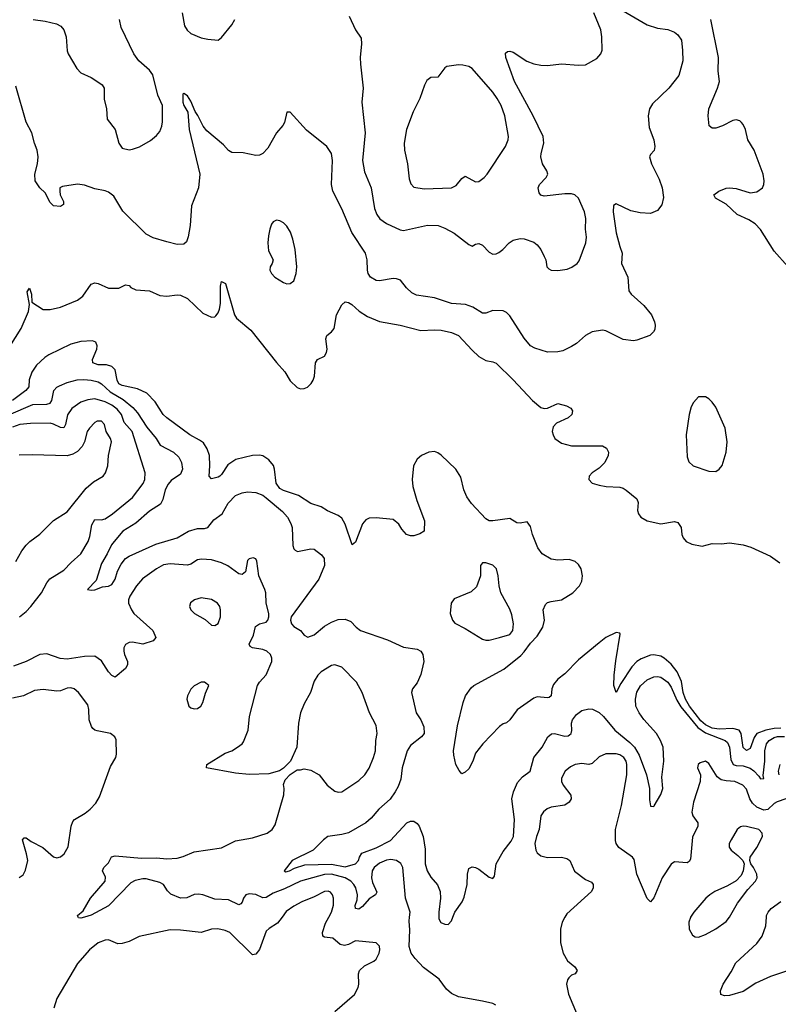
# Model space of a CAD drawing. Header units: inches. Extents: x 1603819 to 1745079, y 385938 to 533966.
# Tile 542 of 561: x 1671933 to 1676355, y 499492 to 505230. Entities that reach past the tile are written whole.
import ezdxf

# ---------------------------------------------------------------- set-up
doc = ezdxf.new("R2010")
doc.units = ezdxf.units.IN
doc.header["$MEASUREMENT"] = 0
doc.layers.add('B6479', color=7, linetype='Continuous')
doc.layers.add('B6570', color=7, linetype='Continuous')

msp = doc.modelspace()

# ---------------------------------------------------------------- linework, layer by layer
at = {"layer": 'B6479', "color": 5}
for points, elevation in [([(1673462.1, 500000), (1673435.9, 499964.1), (1673386.3, 499933.7), (1673370, 499918), (1673330, 499811.5), (1673310, 499784), (1673290, 499781.1), (1673156.9, 499910), (1673130, 499922.3), (1673087.5, 499932.5), (1673050, 499930.8), (1672990, 499910.9), (1672870, 499924), (1672810, 499925.4), (1672630, 499886.9), (1672570, 499859.1), (1672530, 499846.3), (1672505.3, 499845.3), (1672450, 499868.3), (1672430, 499866.2), (1672389.4, 499850.6), (1672339.5, 499810), (1672270.2, 499730), (1672150, 499526.6), (1672131.5, 499470)], 280), ([(1672310, 500000), (1672290, 499994), (1672276.4, 499996.4), (1672274.4, 500000)], 260), ([(1673770, 499450.3), (1673884, 499550), (1673905.7, 499590), (1673909.7, 499610), (1673907.3, 499670), (1673913.5, 499690), (1673942.6, 499717.4), (1673997.3, 499742.7), (1674010, 499755.8), (1674027.7, 499790), (1674032.7, 499810), (1674030.7, 499830.7), (1674009.8, 499849.8), (1673890, 499862.4), (1673850, 499839.8), (1673825.9, 499834.1), (1673801.3, 499841.3), (1673758, 499878), (1673710, 499883.8), (1673699.7, 499890), (1673698.5, 499910), (1673715.9, 499964.1), (1673734.9, 500000)], 280), ([(1674707.3, 499487.3), (1674690, 499496.3), (1674630, 499511.5), (1674490, 499535.4), (1674450, 499555.2), (1674421.4, 499581.4), (1674377.9, 499637.9), (1674286.9, 499706.9), (1674238.8, 499758.8), (1674214.6, 499790), (1674202.5, 499830), (1674206.3, 499926.3), (1674202.6, 499977.4), (1674205.5, 500000)], 260), ([(1674376.3, 500000), (1674376.3, 499990), (1674388.1, 499968.1), (1674410, 499959.5), (1674430, 499958), (1674450, 499979), (1674458.4, 500000)], 240), ([(1675111.1, 500000), (1675094.3, 499970), (1675084.8, 499930), (1675085.8, 499850), (1675100.1, 499790), (1675125.9, 499745.9), (1675168.2, 499710), (1675182, 499690), (1675170.7, 499670), (1675150, 499661.1), (1675133.3, 499646.7), (1675125.8, 499634.3), (1675120.9, 499610), (1675131.7, 499551.7), (1675183.1, 499430)], 260), ([(1675843.2, 500000), (1675842, 499998), (1675832.4, 499970), (1675834.4, 499930), (1675854.4, 499894.4), (1675870, 499884.9), (1675890, 499883.8), (1675930, 499898.4), (1675990, 499932.2), (1676050, 499974.9), (1676070, 499999.1), (1676070.5, 500000)], 280), ([(1676472.1, 499707.9), (1676310, 499655), (1676224.6, 499615.4), (1676150, 499566.6), (1676070, 499543.5), (1676042, 499542), (1676019.3, 499550), (1676017.6, 499570), (1676033, 499610), (1676079.1, 499680.9), (1676106.6, 499733.4), (1676230, 499846), (1676261, 499890), (1676282.2, 499950), (1676285.6, 500000)], 260)]:
    msp.add_lwpolyline(points, dxfattribs=dict(at, elevation=elevation))
at = {"layer": 'B6570', "color": 5}
for points, elevation in [([(1675450, 505281.4), (1675590, 505199.7), (1675650, 505181.3), (1675710, 505173.3), (1675750, 505157.6), (1675770, 505142), (1675789.6, 505110), (1675796.8, 505050), (1675797.7, 504990), (1675775.3, 504904.7), (1675716.2, 504830), (1675621.1, 504738.9), (1675604.7, 504710), (1675596.3, 504670), (1675602, 504602), (1675629.3, 504530), (1675635.1, 504490), (1675632, 504468), (1675610, 504444.7), (1675603.7, 504430), (1675616.4, 504390), (1675659.7, 504299.7), (1675677.7, 504250), (1675686.4, 504193.6), (1675676.3, 504150), (1675650, 504117.1), (1675610, 504101.3), (1675550, 504103.7), (1675495.1, 504115.1), (1675410, 504157.3), (1675393.2, 504146.8), (1675391.8, 504110), (1675410, 503988), (1675430, 503909), (1675444.7, 503870), (1675441.3, 503810), (1675477.4, 503730), (1675483.6, 503650), (1675496.2, 503630), (1675570, 503564.2), (1675615.1, 503510), (1675633.5, 503470), (1675637.4, 503450), (1675634.8, 503425.2), (1675627.3, 503410), (1675606, 503390), (1675530, 503361.6), (1675510, 503359.3), (1675450, 503365.5), (1675350, 503417.1), (1675330, 503420.4), (1675270, 503410.4), (1675230, 503388.7), (1675177.4, 503342.6), (1675150, 503324.6), (1675099.5, 503300.5), (1675070, 503293.4), (1675010, 503292), (1674935.4, 503315.4), (1674910.6, 503330), (1674873.1, 503373.1), (1674790, 503503.8), (1674770, 503523.8), (1674750, 503532.4), (1674690, 503535.8), (1674650, 503519.5), (1674630, 503519.5), (1674574.3, 503554.3), (1674531.1, 503571.1), (1674450, 503576.1), (1674350, 503609.2), (1674245.5, 503625.5), (1674218.7, 503638.7), (1674186.8, 503666.8), (1674151.5, 503711.5), (1674130, 503720.4), (1674110, 503721.3), (1674030, 503708), (1674010, 503710.3), (1673977, 503730), (1673964.4, 503750), (1673959.6, 503770), (1673959, 503830), (1673947.9, 503870), (1673869.6, 503989.6), (1673810, 504128.2), (1673758.7, 504230), (1673750.3, 504270), (1673757, 504410), (1673750, 504451), (1673724, 504490), (1673605.4, 504585.4), (1673510, 504690.7), (1673490, 504691), (1673476.3, 504630), (1673467.3, 504612.7), (1673429.3, 504570), (1673378.6, 504481.4), (1673349.3, 504450.7), (1673330, 504441), (1673310, 504438), (1673234.4, 504454.4), (1673170, 504456.3), (1673150, 504468), (1673120.9, 504500.9), (1673023, 504583), (1673002.3, 504610), (1672971.8, 504671.8), (1672955, 504695), (1672930, 504755.3), (1672910, 504785.5), (1672890, 504800.5), (1672883.5, 504796.5), (1672884.4, 504750), (1672890, 504729.7), (1672913.3, 504690), (1672920.7, 504590), (1672981.8, 504330), (1672974, 504250), (1672934.9, 504145.1), (1672926.6, 504030), (1672915.2, 503964.8), (1672904.8, 503935.2), (1672890, 503921), (1672850, 503919.1), (1672790, 503934.4), (1672710, 503959.3), (1672670, 503979.1), (1672533.5, 504113.5), (1672481.7, 504201.7), (1672450, 504225.5), (1672430, 504232.4), (1672370, 504243.8), (1672310, 504264.9), (1672270, 504270.6), (1672183.1, 504256.9), (1672166, 504250), (1672166, 504230), (1672168, 504210), (1672188, 504170), (1672187.3, 504152.7), (1672170, 504142), (1672130, 504146), (1672110, 504164.7), (1672081.4, 504221.4), (1672050, 504250.6), (1672023.6, 504290), (1672020.2, 504330), (1672036.5, 504390), (1672041.3, 504430), (1672034.4, 504470), (1672018.2, 504510), (1672003.9, 504570), (1671970, 504633), (1671910, 504843)], 240), ([(1672879.5, 505270), (1672893.9, 505193.9), (1672908.2, 505168.2), (1672930, 505148.5), (1672990, 505124.4), (1673030, 505115.5), (1673089.1, 505110.9), (1673110, 505126), (1673170, 505200.7), (1673187.3, 505230)], 260), ([(1673852.4, 505250), (1673890, 505170.7), (1673922.3, 505122.3), (1673925.3, 505090), (1673917.4, 505010), (1673919, 504970), (1673934.9, 504830), (1673926.5, 504750), (1673946.9, 504570), (1673930.2, 504410), (1673943.3, 504343.2), (1673981.3, 504250), (1674000.7, 504130), (1674014.8, 504094.8), (1674031.7, 504070), (1674070, 504042.4), (1674150, 504004.6), (1674170, 504001.7), (1674310, 504031.8), (1674371.3, 504030), (1674410, 504015.5), (1674465.1, 503985.1), (1674550, 503919.1), (1674570, 503910.7), (1674590, 503922), (1674610, 503926), (1674630, 503915.8), (1674670, 503875.3), (1674690, 503863.1), (1674710, 503865.5), (1674726.3, 503873.7), (1674749.7, 503890.3), (1674786, 503930), (1674810, 503945.5), (1674850, 503955.5), (1674872.8, 503952.8), (1674930, 503934), (1674950, 503918.8), (1674970.3, 503890.3), (1674990.3, 503850.3), (1674998.7, 503830), (1675005.3, 503790), (1675017.2, 503777.2), (1675030.3, 503770.3), (1675070, 503767.9), (1675124.2, 503775.8), (1675151.9, 503788.1), (1675182, 503810), (1675194.8, 503825.2), (1675233.3, 503930), (1675237.2, 503962.8), (1675230.7, 504010), (1675232.2, 504072.2), (1675225.6, 504110), (1675190, 504189.6), (1675168.8, 504208.8), (1675150, 504214.5), (1675110, 504215.3), (1674990, 504200.5), (1674970, 504207), (1674960.4, 504220.4), (1674955.8, 504250), (1674963.6, 504270), (1675002, 504310), (1675010.9, 504330), (1675006.3, 504350), (1674980.5, 504390), (1674971, 504430), (1674972.1, 504450), (1674987.9, 504510), (1674985, 504550), (1674926.3, 504670), (1674816.8, 504870), (1674767, 505010), (1674765.2, 505034.8), (1674775.3, 505044.7), (1674790, 505046), (1674810, 505040.7), (1674888.4, 504988.4), (1674930, 504972.2), (1674970, 504963.9), (1675010, 504962.8), (1675090, 504972.2), (1675190, 504964.9), (1675230, 504967), (1675297, 505003), (1675320.7, 505030), (1675327.3, 505052.7), (1675326.4, 505130), (1675319.3, 505170), (1675278.8, 505270)], 260), ([(1672011.5, 505231.5), (1672082, 505222), (1672146.4, 505206.4), (1672171.9, 505191.9), (1672190, 505170.8), (1672203.1, 505130), (1672209, 505049), (1672215.8, 505030), (1672266.1, 504946.1), (1672290, 504920.5), (1672350, 504892.2), (1672400.6, 504860.6), (1672413.4, 504850), (1672425.5, 504830), (1672425.8, 504765.8), (1672438, 504710), (1672442.4, 504650), (1672488.4, 504590), (1672510.6, 504510), (1672530, 504482), (1672570, 504472.2), (1672590, 504475.3), (1672630.9, 504489.1), (1672694.5, 504525.5), (1672730, 504554.9), (1672750, 504579.1), (1672761.7, 504610), (1672765.2, 504634.8), (1672765, 504730), (1672737.4, 504790), (1672708.1, 504908.1), (1672690, 504935.8), (1672628, 504990), (1672597.7, 505030), (1672524.5, 505184.5), (1672515.1, 505230)], 260), ([(1676410, 503792), (1676330, 503881.6), (1676250, 504006.3), (1676219.3, 504039.3), (1676183, 504063), (1676114.9, 504094.9), (1676050, 504155.1), (1675989.4, 504190), (1675979, 504210), (1676008.7, 504230), (1676050, 504248), (1676070, 504250.4), (1676110, 504245.3), (1676190, 504221.3), (1676230, 504227.1), (1676262.4, 504250), (1676270.9, 504270), (1676272.1, 504290), (1676265.7, 504330), (1676214, 504470), (1676178, 504530), (1676162.6, 504590), (1676150, 504619.5), (1676140.7, 504630), (1676130, 504639.6), (1676110, 504645.6), (1676090, 504642.4), (1676030, 504611.2), (1675990, 504596.9), (1675970, 504597), (1675951.7, 504611.7), (1675945.1, 504670), (1675948.9, 504710), (1676000.8, 504830), (1676011.4, 504870), (1676003.4, 504930), (1676005.4, 505010), (1675960.6, 505230)], 220), ([(1671875.5, 503324.5), (1671941.6, 503430), (1671983.5, 503530), (1671989.6, 503570), (1671976.5, 503643.5), (1671990, 503666), (1672002, 503630), (1672002.8, 503582.8), (1672070, 503540.3), (1672110, 503540.7), (1672170, 503555.5), (1672270, 503595.7), (1672301.6, 503618.4), (1672350, 503687.7), (1672370, 503697.1), (1672390, 503692.6), (1672450, 503665.2), (1672510, 503665.5), (1672550, 503685.5), (1672570, 503680.9), (1672580.9, 503670), (1672610, 503654.8), (1672690, 503650.2), (1672750, 503622.9), (1672790, 503619.1), (1672850, 503626.4), (1672870, 503623.9), (1672910, 503604.8), (1673000, 503520), (1673050, 503497), (1673070, 503498.5), (1673076.7, 503503.3), (1673090, 503521.1), (1673097.7, 503542.3), (1673104.1, 503575.9), (1673103.2, 503676.8), (1673110, 503703.8), (1673131.8, 503691.8), (1673185, 503510), (1673197.1, 503490), (1673280.8, 503420.8), (1673430, 503231.3), (1673477.9, 503177.9), (1673510, 503125.8), (1673550, 503086.7), (1673570, 503078.6), (1673590, 503080.7), (1673610, 503089.2), (1673631.9, 503110), (1673644.2, 503130), (1673652.1, 503152.1), (1673657, 503230), (1673669.2, 503250), (1673709.2, 503270), (1673721.6, 503290), (1673724.2, 503310), (1673717, 503370), (1673722.7, 503390), (1673750, 503410.8), (1673766, 503430), (1673779.6, 503510), (1673810, 503568), (1673830, 503586.4), (1673850, 503581.1), (1673869.2, 503569.2), (1673911.7, 503531.7), (1673960.2, 503500.2), (1674030, 503470.2), (1674150, 503450.2), (1674270, 503418.2), (1674350, 503423.5), (1674390, 503420.1), (1674450, 503407.8), (1674490, 503390.2), (1674570, 503304), (1674610, 503267.6), (1674650, 503243.1), (1674690, 503236.5), (1674710, 503227.4), (1674810, 503131.2), (1674922.2, 503010), (1674970, 502970.1), (1674990, 502964.1), (1675010, 502967), (1675070, 502992.6), (1675119.2, 502979.2), (1675146, 502966), (1675155.8, 502950), (1675152, 502930), (1675130.3, 502910), (1675062.1, 502877.9), (1675043, 502857), (1675037.1, 502830), (1675041.5, 502810), (1675052.4, 502790), (1675090, 502763.1), (1675150, 502746), (1675330, 502746), (1675353.8, 502733.8), (1675365.5, 502710), (1675363.1, 502690), (1675342.6, 502650), (1675310, 502615.8), (1675270, 502589.5), (1675252.7, 502570), (1675250.4, 502550), (1675270.6, 502530), (1675310, 502517.5), (1675350.5, 502509.5), (1675430, 502505.8), (1675450, 502500.3), (1675468.4, 502488.4), (1675530, 502438.4), (1675537, 502417), (1675534.8, 502370), (1675539.4, 502350), (1675553.6, 502330), (1675589.7, 502310.3), (1675670, 502292.8), (1675750, 502304.9), (1675770, 502300.4), (1675788.8, 502270), (1675791.8, 502230), (1675800.3, 502210), (1675818, 502190), (1675850, 502173.4), (1675910, 502161.3), (1675970, 502177.6), (1676024.4, 502175.6), (1676070, 502180.4), (1676150.5, 502170.5), (1676195.2, 502155.2), (1676310, 502102.8), (1676364.5, 502064.5)], 220), ([(1676370, 501101.3), (1676330, 501098.6), (1676282, 501090), (1676230, 501070.3), (1676213.1, 501046.9), (1676190, 500983.5), (1676170, 500970.8), (1676149.6, 500989.6), (1676139.1, 501070), (1676125.8, 501090), (1676090, 501100.2), (1676010, 501095), (1675970, 501101.6), (1675930, 501120.7), (1675904, 501144), (1675837.7, 501230), (1675813.2, 501270), (1675800.6, 501310), (1675790, 501372.5), (1675765.5, 501430), (1675730, 501474.1), (1675690, 501509.3), (1675670, 501521.1), (1675630, 501529.3), (1675610, 501526.4), (1675555.1, 501504.9), (1675530, 501489.9), (1675501.5, 501458.5), (1675437.4, 501362.6), (1675410, 501309.4), (1675396.8, 501350), (1675398.8, 501410), (1675406.7, 501493.2), (1675432, 501650), (1675430, 501655.3), (1675410, 501659.3), (1675350, 501629.6), (1675310, 501598.3), (1675190, 501499.8), (1675110, 501417.4), (1675070, 501386.3), (1675044.9, 501355.1), (1675035.5, 501330), (1675030.2, 501289.8), (1675019.1, 501280.9), (1675010, 501278), (1674950, 501283.2), (1674930, 501276.5), (1674832.1, 501207.9), (1674790, 501149.6), (1674770, 501131.6), (1674750, 501127), (1674730, 501111.6), (1674631.7, 501010), (1674590, 500955.1), (1674574.9, 500910), (1674550, 500864.2), (1674530, 500844.5), (1674510, 500836), (1674494.2, 500854.1), (1674475.6, 500890), (1674463.3, 500943.3), (1674462, 500970), (1674484.2, 501115.8), (1674516.9, 501250), (1674531.5, 501290), (1674563.9, 501336.1), (1674579.5, 501350), (1674754.9, 501445.1), (1674854.5, 501525.5), (1674874, 501546), (1674910, 501597.3), (1674950, 501636.9), (1674982.3, 501690), (1674992, 501730), (1674983.1, 501790), (1674998.4, 501821.6), (1675010, 501833.1), (1675030, 501840.2), (1675090, 501849.1), (1675157.7, 501890), (1675196.5, 501930), (1675210, 501958.8), (1675213.6, 501990), (1675205.4, 502030), (1675190, 502054.3), (1675170, 502072.3), (1675136.1, 502083.9), (1675070, 502079.7), (1675030, 502085.7), (1674977.9, 502117.9), (1674952.9, 502152.9), (1674922.2, 502230), (1674910, 502276), (1674890, 502303.6), (1674850, 502296.4), (1674830, 502298.5), (1674790, 502322.6), (1674690, 502308.6), (1674670, 502308.8), (1674650, 502320.9), (1674565.6, 502410), (1674539.5, 502450), (1674521.2, 502490), (1674504.1, 502564.1), (1674475.1, 502610), (1674390, 502692), (1674370, 502706.6), (1674350, 502713.3), (1674318, 502710), (1674274.8, 502690), (1674250, 502669.3), (1674228.9, 502630), (1674220.2, 502550), (1674223.8, 502510), (1674247.3, 502427.3), (1674291.7, 502310), (1674290, 502248.7), (1674266, 502234), (1674230, 502222), (1674210, 502222), (1674188, 502230), (1674160.2, 502260.2), (1674142, 502290), (1674110, 502318), (1674010, 502327.8), (1673970, 502324.7), (1673950, 502314.7), (1673930, 502291.5), (1673890, 502186), (1673870, 502169), (1673830.8, 502290), (1673810, 502325.4), (1673790, 502341), (1673727.3, 502367.3), (1673690, 502391.1), (1673630, 502411.1), (1673557.1, 502457.1), (1673470, 502486), (1673450, 502497.8), (1673427.4, 502530), (1673418.8, 502610), (1673411.5, 502631.5), (1673385.2, 502665.2), (1673350, 502687.7), (1673330, 502692.1), (1673290, 502690.5), (1673192.9, 502667.1), (1673145, 502635), (1673110, 502579.7), (1673098.4, 502570), (1673090, 502563.5), (1673050, 502554), (1673037.2, 502570), (1673041.3, 502630), (1673038.9, 502690), (1673025.7, 502730), (1673003.2, 502763.2), (1672980.4, 502780.4), (1672923.5, 502810), (1672790, 502909.8), (1672769.8, 502930), (1672722.9, 503002.9), (1672673, 503053), (1672618.8, 503078.8), (1672530, 503097.8), (1672510, 503108.7), (1672500.2, 503130), (1672488.9, 503188.9), (1672469.8, 503209.8), (1672439.1, 503219.1), (1672390, 503218.9), (1672359.7, 503230), (1672357.7, 503250), (1672383.1, 503310), (1672385.1, 503330), (1672376.2, 503350), (1672357.8, 503357.8), (1672290, 503355.5), (1672230, 503339.3), (1672102.7, 503277.3), (1672078.7, 503261.3), (1672030, 503216.1), (1672003.5, 503176.5), (1671987.9, 503132.1), (1671986, 503090), (1671967.8, 503070), (1671890, 503009.9)], 220), ([(1671870, 502926.5), (1672010, 502987.7), (1672090.5, 502989.5), (1672110, 502994.6), (1672120.8, 503010), (1672131.9, 503068.1), (1672150, 503087.8), (1672164.2, 503095.8), (1672210, 503115), (1672268.4, 503131.6), (1672306.4, 503133.6), (1672350, 503128.9), (1672390, 503119.2), (1672408.6, 503108.6), (1672460.9, 503060.9), (1672536.6, 503016.6), (1672591.9, 502970), (1672618.9, 502938.9), (1672674.7, 502854.7), (1672729, 502790), (1672751.1, 502751.1), (1672829.7, 502710), (1672860.4, 502680.4), (1672876.8, 502650), (1672881.7, 502610), (1672870, 502582.4), (1672816.1, 502543.9), (1672797.6, 502522.4), (1672781.3, 502490), (1672766.7, 502433.3), (1672754, 502406), (1672690, 502366.8), (1672610, 502295.3), (1672533.6, 502250), (1672483.1, 502190), (1672467.4, 502170), (1672443.3, 502116.7), (1672410, 502060.5), (1672377.7, 501962.3), (1672328.7, 501910), (1672350, 501905.2), (1672370, 501906.6), (1672415.3, 501924.7), (1672450, 501928.4), (1672470, 501937.8), (1672489.2, 501970), (1672502.8, 502017.2), (1672523.4, 502056.6), (1672550, 502089.8), (1672570, 502103.2), (1672726.2, 502173.8), (1672850, 502210.6), (1672916.4, 502250), (1672970, 502265.8), (1673010, 502265.8), (1673030, 502271.1), (1673064.2, 502315.8), (1673112.9, 502350), (1673147.3, 502412.7), (1673190, 502456.3), (1673230, 502473.3), (1673260.9, 502479.1), (1673310, 502475.1), (1673350, 502459.8), (1673370, 502444.2), (1673464.9, 502364.9), (1673494.5, 502330), (1673514, 502294), (1673520.9, 502270), (1673525.8, 502165.8), (1673530, 502146), (1673537.7, 502137.7), (1673551.5, 502131.5), (1673630, 502146.6), (1673650, 502143.5), (1673692.3, 502112.3), (1673708.4, 502090), (1673708.7, 502050), (1673675.6, 501970), (1673514.9, 501750), (1673510.6, 501730), (1673517.5, 501710), (1673530, 501693.8), (1673569.6, 501670), (1673590, 501642.7), (1673611.8, 501631.8), (1673650, 501645.1), (1673710, 501695.8), (1673750, 501719.7), (1673790, 501733.7), (1673830, 501737.4), (1673862.9, 501722.9), (1673893.3, 501690), (1673919.3, 501670), (1674075.7, 501615.7), (1674170, 501574), (1674250, 501561.1), (1674270, 501549.6), (1674281.7, 501530), (1674288.7, 501490), (1674270, 501413.4), (1674250, 501366.4), (1674221.6, 501330), (1674216.9, 501310), (1674244, 501190), (1674271.3, 501150), (1674287.6, 501110), (1674289.6, 501070), (1674274, 501050), (1674210, 500999.5), (1674190.9, 500970), (1674162.8, 500870), (1674155, 500805), (1674138.9, 500761.1), (1674121, 500730), (1674091.6, 500688.4), (1674026.6, 500630), (1673982.4, 500577.6), (1673949.8, 500550), (1673850, 500492.2), (1673810, 500481.5), (1673729.2, 500470), (1673702.7, 500450), (1673643.7, 500390), (1673520.7, 500330), (1673474, 500270), (1673484.2, 500264.2), (1673506, 500270), (1673534.1, 500285.9), (1673595.4, 500304.6), (1673750, 500308.6), (1673830, 500293), (1673890.1, 500309.9), (1673907.6, 500330), (1673913.6, 500350), (1673927.5, 500372.5), (1674010, 500403.5), (1674094.1, 500445.9), (1674190, 500549.9), (1674210, 500559.5), (1674230, 500559.1), (1674250, 500545.8), (1674260.9, 500530), (1674284.9, 500470), (1674295.8, 500395.8), (1674297, 500310), (1674308.1, 500270), (1674330, 500234), (1674368, 500188), (1674383.1, 500150), (1674386.3, 500110), (1674376.1, 500030), (1674376.3, 500000)], 240), ([(1671930.9, 501750), (1671970, 501780.6), (1671998, 501810), (1672059.3, 501890), (1672091.2, 501948.8), (1672109.2, 501970.8), (1672190, 502022), (1672232.5, 502067.5), (1672290, 502117.6), (1672332.7, 502190), (1672342, 502218), (1672353.4, 502286.6), (1672370, 502316.9), (1672410, 502315.8), (1672430, 502320.7), (1672473.3, 502350), (1672590, 502445.2), (1672653.3, 502526.7), (1672662.5, 502550), (1672663.2, 502590), (1672588.8, 502830), (1672542.1, 502882.1), (1672525.6, 502930), (1672500.1, 502960.1), (1672470, 502982.6), (1672430, 503003.8), (1672370, 503020.9), (1672330, 503015.5), (1672290, 503000.9), (1672236.1, 502963.9), (1672212.3, 502927.7), (1672199.6, 502870), (1672190, 502850.8), (1672170, 502853), (1672130, 502873.6), (1672110, 502878.4), (1671996.6, 502876.6), (1671933.4, 502870), (1671890, 502854.8)], 260), ([(1671910, 502072.7), (1671944.8, 502135.2), (1671970, 502168.2), (1671991.8, 502190), (1672050, 502231.8), (1672130, 502311.7), (1672210, 502361.7), (1672319.8, 502500.2), (1672363.3, 502536.7), (1672419.6, 502570), (1672432.8, 502590), (1672446.3, 502630), (1672451.1, 502690), (1672467.6, 502770), (1672461.4, 502790), (1672437.6, 502830), (1672427.8, 502870), (1672410, 502891.1), (1672384, 502890), (1672370, 502881.6), (1672340.4, 502850), (1672325.7, 502830), (1672311.4, 502770), (1672296.9, 502743.1), (1672270, 502713.5), (1672242.7, 502697.3), (1672210, 502688.7), (1672005.4, 502694.6), (1671930, 502692.1)], 280), ([(1672274.4, 500000), (1672269, 500010), (1672302.5, 500037.5), (1672346.3, 500110), (1672431.5, 500210), (1672432.7, 500232.7), (1672416, 500270), (1672424, 500290), (1672450, 500317.3), (1672468.7, 500351.3), (1672490, 500356.5), (1672643.4, 500343.4), (1672730, 500345.9), (1672790, 500339.2), (1672850, 500343.8), (1672886.1, 500353.9), (1672950, 500381.6), (1673110, 500404.6), (1673190, 500444.8), (1673290, 500463), (1673375.6, 500490), (1673403.5, 500510), (1673421.1, 500538.9), (1673472.3, 500712.3), (1673474, 500750), (1673470, 500774), (1673480.2, 500799.8), (1673508.9, 500831.1), (1673550, 500858), (1673570, 500858), (1673590, 500864.7), (1673630, 500856), (1673678.8, 500830), (1673724.9, 500770), (1673770, 500733.4), (1673790, 500727.7), (1673810, 500730.4), (1673910, 500795.8), (1673944.2, 500830), (1673970, 500868), (1673996, 500930), (1674006.9, 500970), (1674008.5, 501030), (1674015.6, 501070), (1674010, 501117.2), (1673971.2, 501191.2), (1673929.6, 501310), (1673896.3, 501370), (1673810, 501456.9), (1673770, 501469.5), (1673750, 501467), (1673690, 501429.6), (1673670, 501409.6), (1673650, 501374.5), (1673627.2, 501310), (1673590, 501243.6), (1673569.3, 501190), (1673558.3, 501130), (1673547.3, 500990), (1673511, 500909), (1673471.1, 500868.9), (1673446.8, 500853.2), (1673385.2, 500834.8), (1673270, 500831.2), (1673190, 500838.5), (1673022, 500870), (1673024, 500890), (1673130, 500956), (1673169.2, 500970), (1673202.7, 500990), (1673229.4, 501010), (1673237.7, 501022.3), (1673265.1, 501090), (1673272.8, 501170), (1673319.3, 501350), (1673331.1, 501370), (1673368.5, 501411.5), (1673402.4, 501490), (1673402.4, 501510), (1673394.5, 501530), (1673374, 501550), (1673350, 501559.8), (1673289.2, 501570), (1673277.1, 501577.1), (1673271.1, 501590), (1673295.9, 501644.1), (1673306.7, 501693.3), (1673330, 501708.9), (1673370, 501718.4), (1673378.9, 501730), (1673384.8, 501750), (1673384.4, 501770), (1673368.5, 501830), (1673367.1, 501890), (1673361.7, 501910), (1673326, 501990), (1673315.1, 502075.1), (1673309, 502089), (1673293.2, 502093.2), (1673270, 502089), (1673261.1, 502078.9), (1673248.5, 502011.5), (1673230, 501997.6), (1673210, 502001.5), (1673146.8, 502046.8), (1673110, 502065.2), (1673050, 502081.8), (1672993.2, 502086.8), (1672970, 502082), (1672930, 502057.2), (1672910, 502051.6), (1672810, 502059.9), (1672770, 502052.9), (1672730, 502030.8), (1672649.4, 501970.6), (1672612.6, 501930), (1672573.8, 501870), (1672566.9, 501850), (1672567.9, 501830), (1672584.7, 501790), (1672598.6, 501770), (1672708.9, 501670), (1672726, 501630), (1672710.3, 501609.7), (1672650, 501591.8), (1672590, 501602), (1672570, 501600.5), (1672550.2, 501589.8), (1672540.2, 501570), (1672539.1, 501550), (1672543.2, 501530), (1672562, 501490), (1672562, 501470), (1672550, 501449.6), (1672490, 501398.4), (1672470, 501407.6), (1672450, 501429.6), (1672410, 501494.7), (1672370, 501521.7), (1672310, 501519.8), (1672210, 501503.7), (1672167.9, 501507.9), (1672090, 501533.8), (1672050, 501531.4), (1671969.7, 501490.3), (1671896.6, 501463.4)], 260), ([(1674458.4, 500000), (1674470, 500029.2), (1674511.5, 500088.5), (1674524.2, 500115.8), (1674540.2, 500190), (1674543.1, 500250), (1674550, 500284), (1674570, 500292.7), (1674590, 500289.3), (1674610, 500279.3), (1674670, 500232.7), (1674690, 500225.2), (1674700.7, 500239.3), (1674710.8, 500310), (1674750, 500382), (1674796.7, 500443.3), (1674810.3, 500469.7), (1674817.7, 500570), (1674802.1, 500690), (1674810.7, 500730), (1674834.7, 500785.3), (1674862.8, 500817.2), (1674908.8, 500850), (1674930.3, 500930), (1674978, 500990), (1675010.4, 501050), (1675031.7, 501068.3), (1675050.3, 501069.7), (1675110, 501055.1), (1675130, 501056.4), (1675138.2, 501061.8), (1675147, 501070), (1675152, 501088), (1675149, 501130), (1675154.6, 501150), (1675178.5, 501181.5), (1675210, 501204), (1675250, 501214.8), (1675271.7, 501211.7), (1675310, 501192.3), (1675336.4, 501170), (1675401.8, 501090), (1675490, 501018.8), (1675515.8, 500990), (1675543.4, 500943.4), (1675586.9, 500830), (1675603.7, 500750), (1675604, 500684), (1675608.8, 500648.8), (1675610, 500646), (1675630, 500645.6), (1675632, 500648), (1675670, 500715.6), (1675681.2, 500750), (1675675.8, 500815.8), (1675686.5, 500910), (1675683.5, 500990), (1675668.5, 501030), (1675644.1, 501070), (1675570, 501151.8), (1675543.1, 501190), (1675525.1, 501230), (1675522.2, 501270), (1675529.7, 501310.3), (1675551, 501349), (1675590, 501382.2), (1675630, 501400.6), (1675650, 501402.6), (1675670, 501398.2), (1675710, 501368.9), (1675730, 501339.8), (1675763.7, 501263.7), (1675786.1, 501226.1), (1675884.7, 501104.7), (1675930, 501073.7), (1676044, 501030), (1676058.6, 501018.6), (1676069.9, 500989.9), (1676078.6, 500918.6), (1676092.1, 500890), (1676110, 500883.5), (1676150, 500881), (1676190, 500868), (1676212, 500852), (1676241.6, 500821.6), (1676250, 500806.6), (1676270, 500808.7), (1676266.1, 500826.1), (1676276, 500910), (1676275.7, 500970), (1676285, 501010), (1676300.8, 501030), (1676330, 501047.2), (1676350, 501052.6), (1676390, 501052.1)], 240), ([(1671929.7, 500230.3), (1671952.7, 500247.3), (1671967, 500273), (1671979.8, 500330), (1671973.3, 500370), (1671949.6, 500450), (1671958, 500462), (1671970, 500462), (1672000, 500440), (1672066.8, 500406.8), (1672130, 500351.8), (1672150, 500346.3), (1672170, 500351.8), (1672192.4, 500370), (1672214.3, 500410), (1672233, 500530), (1672242.4, 500557.6), (1672251.8, 500570), (1672313.6, 500606.4), (1672342.9, 500630), (1672375.6, 500664.4), (1672398.2, 500701.8), (1672461.4, 500878.6), (1672493, 500930), (1672497.6, 500950), (1672494.2, 501034.1), (1672487, 501050), (1672461.2, 501070), (1672384.9, 501084.9), (1672369.8, 501089.8), (1672359.5, 501099.5), (1672350.9, 501110.9), (1672337.7, 501150), (1672336.1, 501210), (1672330, 501238), (1672275.6, 501310), (1672250, 501330.8), (1672230, 501337.2), (1672210, 501335.3), (1672170, 501318.5), (1672150, 501316.4), (1672070, 501326), (1672018.2, 501321.8), (1671954, 501290), (1671890, 501276.8)], 280), ([(1676450, 500707.3), (1676348, 500672), (1676330, 500662.4), (1676292.9, 500627.1), (1676270, 500623.6), (1676230, 500641.2), (1676203.4, 500663.4), (1676189.3, 500690), (1676170, 500745.1), (1676148.3, 500768.3), (1676102, 500790), (1676050, 500793.5), (1676021.2, 500801.2), (1675998.1, 500818.2), (1675950, 500896), (1675930, 500909.3), (1675899.9, 500900.1), (1675887.7, 500890), (1675884, 500870), (1675900.5, 500830), (1675898.7, 500790), (1675859.7, 500670), (1675851.5, 500611.5), (1675856.9, 500590), (1675884.9, 500550), (1675885.7, 500530), (1675854, 500466), (1675842.5, 500337.5), (1675835.5, 500324.5), (1675822.6, 500317.4), (1675750, 500321.6), (1675730, 500309.5), (1675678, 500230), (1675630, 500113.2), (1675610, 500089), (1675590, 500109.2), (1675530.8, 500250), (1675515.3, 500335.3), (1675505.1, 500350), (1675425.1, 500405.1), (1675409.7, 500429.7), (1675406, 500446), (1675405.4, 500510), (1675439.8, 500650), (1675472.6, 500830), (1675472.2, 500890), (1675467.7, 500910), (1675455, 500930), (1675430, 500945.4), (1675410, 500951), (1675349, 500951), (1675310, 500934.4), (1675270, 500895.1), (1675250, 500888.7), (1675210, 500895.9), (1675170.9, 500889.1), (1675144, 500876), (1675113.1, 500850), (1675090.3, 500810), (1675091.6, 500790), (1675100.2, 500770), (1675144.4, 500710), (1675146.5, 500690), (1675135.2, 500670), (1675110, 500651.9), (1675030, 500640.8), (1675007.9, 500632.1), (1674985.6, 500614.4), (1674970.2, 500589.8), (1674961.7, 500510), (1674944.7, 500470), (1674934.6, 500430), (1674940.7, 500390), (1674950, 500374), (1674970, 500357.7), (1675010, 500346.8), (1675090, 500350.2), (1675122.5, 500342.5), (1675139.3, 500330), (1675167.5, 500267.5), (1675230, 500219.1), (1675264.9, 500204.9), (1675276.3, 500190), (1675276.4, 500170), (1675266.4, 500150), (1675121.5, 500018.5), (1675111.1, 500000)], 260), ([(1676363.7, 500890), (1676354, 500850), (1676357.7, 500830)], 260), ([(1676070.5, 500000), (1676117.7, 500082.3), (1676177.8, 500162.2), (1676222, 500210), (1676231.5, 500230), (1676229.6, 500250), (1676210, 500289.2), (1676194, 500310), (1676189, 500330), (1676191.6, 500350), (1676230, 500406), (1676262, 500470), (1676261.3, 500490), (1676240.7, 500510), (1676170, 500528.4), (1676150, 500530.9), (1676134.3, 500525.7), (1676114.9, 500510), (1676079.5, 500450), (1676068.7, 500430), (1676067.6, 500407.6), (1676079.1, 500390), (1676119.6, 500359.6), (1676148, 500330), (1676154.8, 500310), (1676150.5, 500270), (1676138, 500242), (1676109.2, 500210.8), (1676058.3, 500181.7), (1675985.3, 500150), (1675954.9, 500130), (1675932, 500110), (1675861.6, 500030), (1675843.2, 500000)], 280), ([(1674205.5, 500000), (1674209.5, 500030), (1674182, 500110), (1674166.6, 500290), (1674153.6, 500313.6), (1674129.2, 500330), (1674095.6, 500335.6), (1674070, 500332.7), (1674030, 500315.6), (1673998.9, 500290), (1673986.8, 500270), (1673983.6, 500230), (1673990, 500201.7), (1674014, 500146), (1674007.4, 500130), (1673970, 500107.8), (1673930, 500062.4), (1673910, 500046.3), (1673889.8, 500050), (1673888.6, 500068.6), (1673898.9, 500101.1), (1673901.4, 500130), (1673892.7, 500170), (1673880.5, 500190), (1673863.7, 500210), (1673830.8, 500230), (1673750, 500250.9), (1673710, 500249.5), (1673570, 500210.7), (1673475.5, 500164.5), (1673410, 500140.3), (1673370, 500114), (1673350, 500111.9), (1673310, 500131.9), (1673290, 500134.8), (1673270, 500135.8), (1673250.7, 500130), (1673237.3, 500110), (1673230, 500086.6), (1673222.5, 500077.5), (1673210, 500072.3), (1673150, 500101.4), (1673070, 500104.5), (1673000.7, 500130), (1672974.7, 500134.7), (1672950, 500131.2), (1672907.3, 500112.7), (1672870, 500110.3), (1672814.1, 500134.1), (1672794.1, 500154.1), (1672770.6, 500190), (1672750, 500202), (1672670, 500223), (1672650, 500223), (1672606.7, 500213.3), (1672579.6, 500200.4), (1672450, 500066.2), (1672350, 500012), (1672310, 500000)], 260), ([(1673734.9, 500000), (1673750.7, 500030), (1673761.4, 500070), (1673761.5, 500110), (1673756, 500130), (1673745.2, 500145.2), (1673730, 500151.4), (1673710, 500148.7), (1673650, 500117.7), (1673576.5, 500090), (1673530, 500064.8), (1673486.5, 500033.5), (1673462.1, 500000)], 280), ([(1676285.6, 500000), (1676286.2, 500010), (1676294.8, 500030), (1676312.8, 500050), (1676370, 500091.3)], 260)]:
    msp.add_lwpolyline(points, dxfattribs=dict(at, elevation=elevation))
for points, elevation in [([(1674490, 504966.3), (1674422.5, 504957.5), (1674410, 504949.4), (1674370, 504895.1), (1674330, 504892.3), (1674305.1, 504874.9), (1674291.9, 504848.1), (1674266, 504770), (1674227, 504693), (1674187.2, 504590), (1674173.4, 504510), (1674175.3, 504470), (1674192.9, 504390), (1674202.4, 504302.4), (1674212.9, 504272.9), (1674230, 504253), (1674290, 504244), (1674450, 504249.1), (1674476.8, 504263.2), (1674510, 504303.8), (1674530, 504317.6), (1674590, 504285.5), (1674610, 504287.4), (1674639.6, 504310), (1674657.4, 504330), (1674765.4, 504490), (1674780.4, 504530), (1674781.5, 504550), (1674760.8, 504670), (1674739.3, 504730), (1674716.1, 504770), (1674690, 504808.2), (1674570, 504946), (1674550, 504957.7), (1674515.3, 504964.7)], 280), ([(1673430, 504062), (1673410, 504051.8), (1673401.4, 504038.6), (1673390.2, 504009.8), (1673382.2, 503970), (1673379.7, 503930), (1673383.7, 503883.7), (1673410.3, 503830), (1673404.9, 503810), (1673392.2, 503790), (1673391.6, 503770), (1673399.7, 503750), (1673419.7, 503730), (1673470, 503698.4), (1673490, 503691.4), (1673510, 503691.7), (1673530, 503708.4), (1673544, 503750), (1673548.4, 503790), (1673539, 503890), (1673525, 503950), (1673510.9, 503990.9), (1673490, 504025.7), (1673470, 504046), (1673450, 504057.7)], 240), ([(1675890, 503031.8), (1675860.3, 502999.7), (1675847, 502973), (1675834.9, 502930), (1675818.4, 502810), (1675823.4, 502683.4), (1675833.4, 502653.4), (1675858, 502630), (1675950, 502598), (1675990, 502597.3), (1676010, 502610.8), (1676027.6, 502632.4), (1676051.1, 502708.9), (1676056, 502770), (1676044.8, 502850), (1675990, 502971.8), (1675970, 503001.6), (1675950, 503020.5), (1675930, 503031.3)], 240), ([(1674650, 502065.2), (1674630, 502064), (1674618.8, 502050), (1674619.3, 501990), (1674594.6, 501925.4), (1674564.8, 501895.2), (1674465.1, 501854.9), (1674448.2, 501830), (1674441, 501770), (1674455.2, 501730), (1674470, 501712.6), (1674530, 501682.4), (1674630, 501620.3), (1674650, 501614.3), (1674670, 501614.9), (1674730, 501628.8), (1674790, 501647), (1674808, 501670), (1674811.8, 501710), (1674801.8, 501761.8), (1674790, 501794.5), (1674736.9, 501890), (1674727.3, 501930), (1674722.4, 501990), (1674711.6, 502030), (1674690, 502051.6)], 240), ([(1672990, 501860.7), (1672951.3, 501850), (1672928.3, 501831.7), (1672922.8, 501810), (1672930.7, 501790), (1672950.7, 501770), (1673014.6, 501734.6), (1673050, 501701), (1673070, 501698.8), (1673090, 501711), (1673102.9, 501750), (1673102.9, 501790), (1673098.4, 501810), (1673086, 501830), (1673050, 501851.5)], 280), ([(1672990, 501369), (1672950, 501349), (1672930, 501328.7), (1672910.8, 501290), (1672906, 501270), (1672918.8, 501230), (1672930, 501220.7), (1672950, 501214), (1672970, 501216.3), (1672989.2, 501230), (1673000.9, 501250), (1673015.1, 501304.9), (1673035.3, 501350), (1673010, 501368.7)], 280)]:
    msp.add_lwpolyline(points, close=True, dxfattribs=dict(at, elevation=elevation))

doc.saveas('drawing.dxf')
